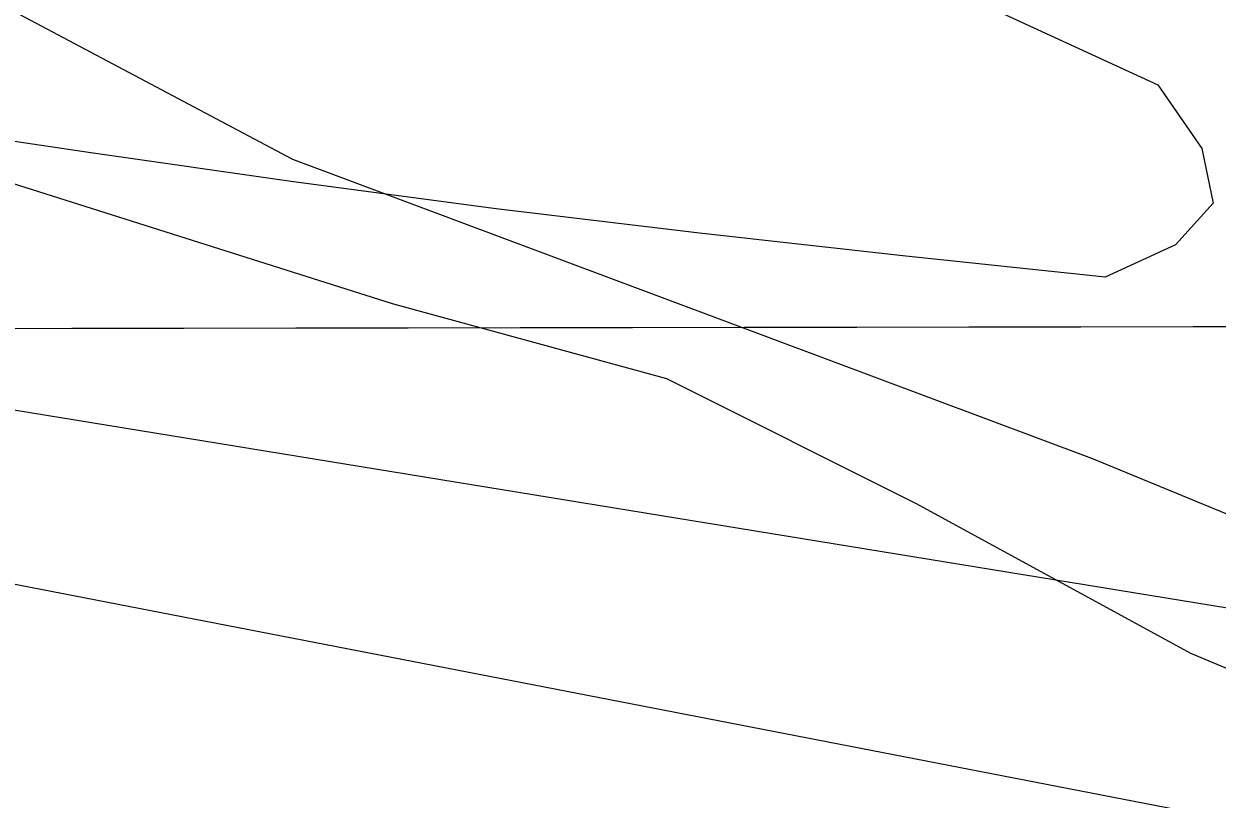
# Model space of a CAD drawing. Extents: x 3329332 to 3367211, y 631066 to 656469.
# Drawn here: x 3338074.1 to 3338292.7, y 648491.5 to 648633.5 of the extents above; entities that cross this region are included whole.
import ezdxf

# ---------------------------------------------------------------- set-up
doc = ezdxf.new("R2010")
doc.units = 0
for name, color, linetype in [('V-GRID-MAJR', 7, 'Continuous'), ('V-RIVR-EDGE', 7, 'Continuous'), ('V-SITE-VEGE', 7, 'Continuous'), ('V-TOPO-MAJR', 7, 'Continuous'), ('V-TOPO-MINR', 7, 'Continuous'), ('V-WETL-SWMP', 7, 'Continuous')]:
    doc.layers.add(name, color=color, linetype=linetype)

msp = doc.modelspace()

# ---------------------------------------------------------------- linework, layer by layer
at = {"layer": 'V-GRID-MAJR'}
msp.add_spline([(3333438.762, 648570.676), (3338699.3000000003, 648578.71), (3343959.8370000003, 648587.509), (3349220.373, 648597.073), (3354480.9080000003, 648607.402), (3359741.441, 648618.497), (3365001.972, 648630.356), (3365001.973, 648630.356)], degree=3, dxfattribs=at)
at = {"layer": 'V-RIVR-EDGE'}
msp.add_spline([(3343636.8271070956, 646843.3989800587), (3343622.1108212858, 646851.5792317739), (3343608.9428611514, 646858.5922459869), (3343596.5399541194, 646861.3375356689), (3343585.2946953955, 646861.7531449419), (3343568.24393458, 646866.8367453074), (3343554.697763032, 646877.7287245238), (3343538.057816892, 646892.1185805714), (3343529.147033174, 646895.6308411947), (3343519.467360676, 646901.8596239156), (3343506.6900779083, 646910.0350810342), (3343488.8790585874, 646921.325408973), (3343476.1027347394, 646929.8886666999), (3343464.099135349, 646937.2866047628), (3343456.7481843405, 646944.2852351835), (3343449.7850339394, 646951.2829066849), (3343444.7484206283, 646953.23437568), (3343437.386921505, 646955.9671994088), (3343424.9830555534, 646958.3246884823), (3343409.480620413, 646962.2410513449), (3343396.697584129, 646968.089704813), (3343383.5277061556, 646974.3271178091), (3343375.7774475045, 646976.6730998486), (3343358.7228510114, 646980.205497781), (3343342.4448146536, 646984.1237784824), (3343324.996664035, 646985.3303316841), (3343315.3045255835, 646986.5177064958), (3343304.843498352, 646990.4216034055), (3343288.9638107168, 646998.60473188), (3343275.4109267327, 647006.7821068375), (3343264.954694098, 647012.6250067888), (3343248.681452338, 647018.4822905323), (3343233.954618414, 647022.3967355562), (3343209.925364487, 647028.2731976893), (3343162.260410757, 647042.3519666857), (3343147.918500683, 647045.1020509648), (3343128.926818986, 647049.4148447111), (3343116.5229530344, 647051.7723337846), (3343106.4526031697, 647056.8386736), (3343102.5793916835, 647058.7872658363), (3343086.688197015, 647062.3167870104), (3343081.258988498, 647062.3302118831), (3343073.506812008, 647063.9005927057), (3343064.593151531, 647066.249451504), (3343053.7481593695, 647071.7055097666), (3343047.940739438, 647075.5978996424), (3343041.7426421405, 647078.3278466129), (3343029.344529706, 647083.0121393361), (3343020.0488221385, 647087.6887607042), (3343006.4940203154, 647095.090534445), (3342971.6236099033, 647107.974257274), (3342951.4790744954, 647116.5557344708), (3342937.1515482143, 647125.1228278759), (3342928.2455590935, 647130.5740915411), (3342903.0586568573, 647138.7802340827), (3342877.487789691, 647148.5385379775), (3342858.8954156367, 647157.5039801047), (3342849.609297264, 647166.0586075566), (3342844.19159578, 647170.7256397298), (3342831.7934833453, 647175.4099324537), (3342823.655424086, 647177.7568734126), (3342803.887182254, 647181.6837843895), (3342796.52568313, 647184.4166081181), (3342787.2309344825, 647189.4810300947), (3342775.609382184, 647194.5512055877), (3342758.944504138, 647198.858245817), (3342732.97337041, 647203.5761007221), (3342721.3451056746, 647205.9316719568), (3342697.703652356, 647211.8071751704), (3342663.989931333, 647221.973416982), (3342635.705418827, 647232.1262339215), (3342620.593661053, 647237.2050396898), (3342601.9840264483, 647239.1900708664), (3342563.6166981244, 647249.3678197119), (3342526.798654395, 647258.7661316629), (3342490.762924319, 647270.8771300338), (3342457.056874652, 647284.1457767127), (3342444.661638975, 647289.9934712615), (3342438.029712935, 647274.1099479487), (3342415.16769651, 647281.5347357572), (3342391.925550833, 647292.0628873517), (3342329.1699355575, 647319.7520755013), (3342295.0780031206, 647333.7972823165), (3342283.068650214, 647338.8684167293), (3342254.791809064, 647352.1236385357), (3342236.19751717, 647360.3134794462), (3342218.3759497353, 647367.3380006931), (3342205.204153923, 647372.7998124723), (3342191.64743426, 647379.4259849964), (3342179.2579521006, 647387.6004831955), (3342172.2852125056, 647390.720148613), (3342149.820585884, 647402.0219835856), (3342116.8997266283, 647419.1667185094), (3342096.3664316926, 647427.3613540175), (3342074.6726116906, 647436.7222681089), (3342056.4594079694, 647442.1965458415), (3342048.7110671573, 647445.3181290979), (3342046.3909759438, 647448.0384868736), (3342044.4577264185, 647450.3700851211), (3342038.2586702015, 647452.712231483), (3342007.6463951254, 647462.4830013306), (3341964.2482070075, 647476.9390228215), (3341952.242689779, 647483.5613596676), (3341946.042674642, 647485.5157054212), (3341937.125178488, 647486.313361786), (3341928.594524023, 647486.7222586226), (3341922.397385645, 647489.8400062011), (3341906.513862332, 647496.4719322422), (3341894.505468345, 647501.9308672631), (3341878.2379801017, 647510.1149546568), (3341870.0932084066, 647509.7472913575), (3341856.9137412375, 647512.1066982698), (3341848.000080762, 647514.4555570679), (3341827.073231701, 647520.324347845), (3341821.2638939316, 647523.4411365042), (3341814.6789549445, 647526.5598430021), (3341810.025347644, 647526.571350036), (3341806.5332243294, 647525.8043790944), (3341795.289883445, 647526.9955895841), (3341774.7450814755, 647530.5366177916), (3341748.7854547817, 647539.9080799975), (3341739.1000287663, 647543.8100590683), (3341723.2049984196, 647545.7883778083), (3341703.4377155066, 647550.1030893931), (3341688.708963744, 647553.2419331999), (3341675.143613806, 647556.3779002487), (3341665.0684693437, 647559.505237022), (3341655.7785152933, 647566.5086620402), (3341650.35985489, 647570.787893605), (3341641.0583938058, 647573.1377113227), (3341619.3521078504, 647577.4572175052), (3341603.0731125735, 647580.9876975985), (3341588.7244900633, 647581.0231776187), (3341577.8641551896, 647580.2744261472), (3341570.499779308, 647581.843848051), (3341563.913881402, 647584.5747539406), (3341550.35620282, 647590.8131258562), (3341537.182489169, 647595.4993364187), (3341511.9936690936, 647602.9298777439), (3341494.1644303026, 647606.8519941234), (3341474.01126462, 647611.9432658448), (3341452.3126500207, 647619.3651768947), (3341435.647771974, 647623.672217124), (3341426.7293169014, 647624.0820728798), (3341409.6747204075, 647627.6144708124), (3341399.593822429, 647628.4150039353), (3341382.156219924, 647633.887363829), (3341364.3346524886, 647640.9118850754), (3341355.4209920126, 647643.2607438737), (3341344.179568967, 647645.2275555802), (3341336.034797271, 647644.8598922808), (3341320.5266086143, 647646.449451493), (3341290.677468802, 647651.176895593), (3341274.0145085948, 647656.2595370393), (3341268.5862589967, 647656.6607625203), (3341256.951281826, 647656.301729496), (3341232.5255970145, 647658.6889450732), (3341211.979836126, 647661.842172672), (3341186.0144559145, 647668.8868312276), (3341159.6564804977, 647673.9934456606), (3341146.4731776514, 647674.8016501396), (3341117.007043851, 647677.589132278), (3341103.433063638, 647677.2348938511), (3341097.616054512, 647677.2492776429), (3341091.8028810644, 647678.8148638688), (3341087.9296695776, 647680.7634561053), (3341085.2198599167, 647682.7091715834), (3341079.7954459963, 647684.661599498), (3341055.366884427, 647685.8854132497), (3341036.3684902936, 647687.4836027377), (3341024.7306363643, 647685.9611678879), (3341011.1547383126, 647684.8313282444), (3340999.5255146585, 647686.7990988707), (3340985.1855224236, 647690.3247843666), (3340953.8005228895, 647701.2608738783), (3340935.5930726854, 647709.0619552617), (3340923.584678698, 647714.5208902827), (3340917.0016575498, 647718.4151979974), (3340910.7968478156, 647718.4305407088), (3340908.0793667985, 647717.2738513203), (3340903.8135601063, 647717.2843994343), (3340894.5092222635, 647718.4708153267), (3340882.4893212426, 647719.2761430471), (3340860.789747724, 647726.3102534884), (3340855.75697009, 647729.812924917), (3340851.89047104, 647734.4761214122), (3340848.4060190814, 647736.811555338), (3340842.5909277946, 647737.6015403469), (3340826.314809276, 647742.2954222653), (3340811.5946877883, 647748.9244715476), (3340794.9432346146, 647758.6607202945), (3340781.396104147, 647769.1648989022), (3340774.827466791, 647778.8762157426), (3340770.949460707, 647778.8858049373), (3340766.3035247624, 647781.9997168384), (3340765.154506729, 647787.8196027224), (3340765.1631370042, 647791.3098081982), (3340761.6815618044, 647794.8086439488), (3340748.8985255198, 647800.6572974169), (3340736.8843780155, 647803.7894287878), (3340725.2589900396, 647807.3084018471), (3340719.4477344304, 647809.6495892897), (3340716.353959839, 647813.1474661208), (3340707.8348124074, 647818.2099702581), (3340686.534546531, 647829.8967290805), (3340660.9655972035, 647840.4306341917), (3340654.377781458, 647842.3859388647), (3340636.5533372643, 647848.2470582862), (3340626.477233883, 647850.986594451), (3340619.1090223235, 647851.0048139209), (3340608.2458106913, 647849.0926606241), (3340603.203443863, 647848.7173259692), (3340600.494593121, 647851.0508420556), (3340597.786701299, 647853.7721587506), (3340589.6467242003, 647855.343498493), (3340581.5086649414, 647857.6904394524), (3340569.1143881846, 647863.9259346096), (3340561.3708419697, 647868.9865209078), (3340557.892143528, 647873.6487584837), (3340534.6413675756, 647880.686704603), (3340500.541763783, 647891.6295065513), (3340470.702213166, 647900.2349567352), (3340445.522023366, 647911.1557035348), (3340419.5623966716, 647920.5271657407), (3340404.067632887, 647927.5459334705), (3340372.685510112, 647939.6454248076), (3340342.4696659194, 647952.9054412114), (3340306.057642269, 647969.6710058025), (3340282.828921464, 647985.6283659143), (3340275.0940055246, 647994.1791576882), (3340268.900702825, 647998.8481077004), (3340258.823640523, 648001.199843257), (3340240.223595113, 648007.0628805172), (3340208.8366777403, 648017.2233688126), (3340162.736351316, 648036.7275106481), (3340150.3468691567, 648044.9020088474), (3340132.923650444, 648056.1913778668), (3340120.1463676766, 648064.3668349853), (3340103.8769615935, 648071.7753211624), (3340062.4148997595, 648085.063146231), (3340020.562160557, 648097.1885283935), (3340008.159253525, 648099.9338180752), (3339970.575197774, 648113.2120539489), (3339931.446652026, 648129.2087297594), (3339889.974042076, 648138.2307481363), (3339851.5961656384, 648144.1426902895), (3339826.794187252, 648151.1844720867), (3339779.131151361, 648166.0388423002), (3339750.4607560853, 648176.9682193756), (3339726.4410913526, 648186.7226875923), (3339710.1716852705, 648194.1311737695), (3339698.5520508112, 648199.9769504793), (3339684.9905365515, 648204.6641199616), (3339657.470118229, 648210.1614117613), (3339640.4049736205, 648209.4280030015), (3339598.1414197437, 648212.2471294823), (3339566.358071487, 648218.9183712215), (3339519.0713291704, 648229.118175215), (3339492.7200661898, 648236.9393939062), (3339468.307806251, 648244.7558180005), (3339451.6400514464, 648247.899456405), (3339423.72320224, 648249.9075016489), (3339391.1489100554, 648250.3758514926), (3339356.2621980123, 648256.6669639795), (3339323.3125711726, 648262.1776806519), (3339267.0929899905, 648266.970331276), (3339191.493926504, 648276.0767345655), (3339142.6492693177, 648283.5657699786), (3339080.627062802, 648294.1898135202), (3339050.0051985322, 648300.0825772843), (3339012.788806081, 648305.2160414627), (3338936.4160592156, 648315.0999638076), (3338861.5935558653, 648324.5922498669), (3338841.0430003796, 648325.8064744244), (3338779.400923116, 648333.3271541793), (3338716.984203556, 648341.237552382), (3338619.6702238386, 648351.1732563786), (3338573.9260536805, 648357.879019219), (3338540.2008256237, 648363.3916537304), (3338502.213626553, 648370.4660387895), (3338454.128268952, 648371.3605460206), (3338406.04578811, 648373.4184550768), (3338372.6958947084, 648373.8887227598), (3338327.7215722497, 648378.2657641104), (3338302.9100046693, 648381.4295398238), (3338283.518056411, 648380.7018845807), (3338273.82495904, 648381.5014587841), (3338260.6522043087, 648386.5754699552), (3338248.6428514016, 648391.646604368), (3338238.5715426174, 648396.3251435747), (3338223.4501956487, 648397.5259432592), (3338149.397539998, 648404.6895078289), (3338106.754815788, 648410.9997987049), (3338090.4815740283, 648416.8570824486), (3338075.7662471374, 648425.4251347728), (3338068.017906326, 648428.5467180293), (3338061.041331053, 648430.1151810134), (3338050.188667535, 648432.4688344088), (3338042.0563617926, 648437.1425790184), (3338023.077146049, 648446.4967806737), (3338014.178828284, 648455.0504492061), (3338009.5482350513, 648464.3691708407), (3338008.012375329, 648470.5778162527), (3338005.6980376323, 648475.6249776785), (3338000.2832129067, 648481.4554116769), (3337993.311432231, 648484.962877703), (3337977.799407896, 648485.0012344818), (3337963.842421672, 648486.5869580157), (3337952.2227872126, 648492.4327347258), (3337934.79860958, 648503.3343031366), (3337924.3558018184, 648514.6064116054), (3337915.4689910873, 648527.8136874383), (3337906.963268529, 648538.3054000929), (3337897.6704377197, 648544.1454232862), (3337885.6534134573, 648546.1141528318), (3337868.6055294, 648552.3611550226), (3337833.747584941, 648570.2862857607), (3337831.4265348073, 648572.6188429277), (3337828.3413904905, 648579.6069252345), (3337825.256246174, 648586.595007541), (3337821.7775477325, 648591.257245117), (3337805.128012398, 648601.7690950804), (3337772.198522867, 648615.4236245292), (3337745.0716586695, 648623.2467610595), (3337725.3043757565, 648627.561472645), (3337697.3971157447, 648633.4475239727), (3337655.9264236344, 648643.2451435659), (3337633.050982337, 648645.2407228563), (3337587.683105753, 648647.2919194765), (3337530.6735395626, 648646.2694788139), (3337482.1965456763, 648645.6137425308), (3337469.4000845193, 648646.0331874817), (3337459.3258989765, 648649.5483248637), (3337449.6337605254, 648650.7356996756), (3337425.977923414, 648650.7941937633), (3337387.1921090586, 648648.5632820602), (3337346.0785321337, 648645.9503232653), (3337294.491462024, 648642.1998534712), (3337235.915350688, 648634.9764387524), (3337203.720228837, 648631.9536242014), (3337180.834239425, 648629.6833967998), (3337120.3162482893, 648621.3013748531), (3337079.5770471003, 648613.2582486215), (3337041.950798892, 648609.4732577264), (3337018.288249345, 648606.8171475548), (3336982.5914149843, 648599.1493559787), (3336951.5549003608, 648594.1846616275), (3336908.505197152, 648592.7398992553), (3336875.1648929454, 648597.088173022), (3336858.1045429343, 648598.2937673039), (3336851.1308444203, 648601.025632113), (3336844.931788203, 648603.367778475), (3336839.116696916, 648604.1577634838), (3336830.97288414, 648604.1779007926), (3336822.0457987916, 648601.0975510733), (3336811.5607985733, 648595.3064327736), (3336803.0243905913, 648593.38852596), (3336796.0430207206, 648593.017985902), (3336789.068363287, 648595.3620501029), (3336779.3743069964, 648595.773823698), (3336757.2572063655, 648590.787074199), (3336729.690759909, 648577.6699367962), (3336702.1377383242, 648569.9820079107), (3336685.851071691, 648570.4100831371), (3336673.8330885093, 648571.991012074), (3336663.7483548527, 648571.2403427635), (3336652.882266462, 648568.1647876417), (3336636.9603863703, 648559.2846893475), (3336627.2586587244, 648556.5940580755), (3336614.4593208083, 648555.8501012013), (3336584.9759264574, 648551.6571723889), (3336546.1862764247, 648547.8750582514), (3336510.1064360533, 648542.1472286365), (3336477.9017250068, 648535.2464080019), (3336448.4029879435, 648524.8486694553), (3336423.931274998, 648508.6214558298), (3336410.7115332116, 648494.6932371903), (3336400.5932373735, 648480.3695465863), (3336397.4630238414, 648469.1310002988), (3336394.711021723, 648454.0134890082), (3336388.0781367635, 648437.7421650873), (3336381.4500464, 648423.409844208), (3336375.9901524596, 648411.0136496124), (3336372.482686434, 648404.0418689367), (3336364.323530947, 648397.8571965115), (3336361.2134547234, 648394.762463), (3336359.6555398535, 648392.0516944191), (3336357.7011941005, 648385.8516792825), (3336351.0903642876, 648378.4997693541), (3336344.851033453, 648364.5542901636), (3336339.7981185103, 648359.9131488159), (3336331.2597926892, 648357.2196407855), (3336326.2116723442, 648354.5175024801), (3336319.2197543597, 648349.8811557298), (3336309.8904846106, 648340.9847558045), (3336302.5136427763, 648337.5127697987), (3336295.1348831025, 648333.2651825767), (3336286.9699740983, 648324.753706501), (3336280.3696924, 648321.6676032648), (3336267.1739236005, 648317.4343998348), (3336257.8667089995, 648317.457413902), (3336251.6618992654, 648317.4727566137), (3336242.352766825, 648316.7201694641), (3336231.4924319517, 648315.9714179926), (3336219.8584136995, 648316.0001855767), (3336194.6504152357, 648315.6747147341), (3336165.5749588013, 648319.6246397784), (3336148.122013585, 648318.8921899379), (3336131.0530332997, 648316.6075787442), (3336112.040255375, 648312.3887591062), (3336101.9488092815, 648308.9234855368), (3336086.414729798, 648300.0424283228), (3336075.546723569, 648296.1912719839), (3336060.4167463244, 648293.9018661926), (3336047.620285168, 648294.3213111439), (3336032.5056506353, 648298.2367150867), (3336021.6558638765, 648301.7537703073), (3336016.2304910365, 648303.3183976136), (3336006.536434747, 648303.7301712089), (3335978.6195855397, 648305.7382164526), (3335940.2158182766, 648301.1795421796), (3335891.725399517, 648295.0945973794), (3335848.668024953, 648290.5474301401), (3335790.1091741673, 648290.304426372), (3335753.2671574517, 648290.0077231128), (3335726.4993262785, 648286.1958824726), (3335694.691046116, 648282.7843083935), (3335674.8959545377, 648275.8528023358), (3335659.375299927, 648272.4009536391), (3335636.485474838, 648268.5795238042), (3335620.5808552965, 648266.6798364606), (3335591.8816924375, 648265.9751952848), (3335557.760033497, 648267.9985832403), (3335544.1870122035, 648268.0321454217), (3335523.2429025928, 648266.920525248), (3335504.6208020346, 648263.8641485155), (3335489.879584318, 648261.9615844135), (3335466.2323774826, 648265.5102839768), (3335442.1868219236, 648264.7941357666), (3335411.550573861, 648264.8698904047), (3335377.8042495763, 648261.8509115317), (3335309.145322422, 648254.6524287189), (3335266.481501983, 648252.4311062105), (3335243.9861899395, 648251.3233217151), (3335220.7162355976, 648250.6052556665), (3335202.4953605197, 648252.9771285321), (3335190.085741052, 648253.0078139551), (3335171.0777577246, 648250.7279973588), (3335140.040284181, 648245.3755023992), (3335097.7364556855, 648231.9070033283), (3335079.888997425, 648228.4609081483), (3335074.8475895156, 648228.4733741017), (3335068.641820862, 648228.100916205), (3335061.6614099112, 648228.1181767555), (3335052.348441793, 648225.8143871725), (3335042.2617902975, 648224.2881166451), (3335032.1655496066, 648218.883840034), (3335022.075062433, 648215.8063670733), (3335003.0651612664, 648212.7509492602), (3334965.832467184, 648211.2918030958), (3334950.711120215, 648212.4926027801), (3334915.8148189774, 648214.905709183), (3334852.211683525, 648213.5117695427), (3334793.257360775, 648210.1673198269), (3334744.7774901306, 648208.3481817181), (3334710.648159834, 648207.2691648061), (3334677.2905950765, 648204.6370276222), (3334638.509575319, 648204.3451189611), (3334608.649887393, 648204.8067563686), (3334566.769339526, 648205.6859208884), (3334543.1135024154, 648205.7444149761), (3334524.8839970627, 648204.6260823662), (3334499.6721629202, 648202.7494090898), (3334450.4205267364, 648202.4833912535), (3334410.477064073, 648202.5821599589), (3334380.228616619, 648202.6569556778), (3334353.8668055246, 648206.2123676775), (3334344.5576730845, 648205.4597805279), (3334325.5516075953, 648203.9555651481), (3334283.271752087, 648200.1820812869), (3334254.566835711, 648197.1506364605), (3334219.268350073, 648193.7476926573), (3334183.2000167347, 648192.6734703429), (3334158.3779010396, 648191.5714393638), (3334149.457528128, 648191.205693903), (3334137.0402373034, 648188.1339744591), (3334128.501911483, 648185.440466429), (3334111.044171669, 648182.7690135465), (3334081.563654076, 648179.7394865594), (3334057.1293389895, 648178.636496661), (3334040.8436312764, 648179.4523724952), (3334029.993844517, 648182.969427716), (3334019.911028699, 648182.9943596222), (3333987.3213938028, 648177.2578997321), (3333955.1224362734, 648172.6838827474), (3333933.013006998, 648170.799538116), (3333908.970328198, 648171.2467917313), (3333889.5831745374, 648172.4581395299), (3333868.256058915, 648173.2864813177), (3333818.617581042, 648173.4092230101), (3333772.0776723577, 648171.973090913), (3333733.678699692, 648169.3534196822), (3333687.913433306, 648167.5275691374), (3333647.9594225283, 648163.3605311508), (3333617.3135852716, 648159.5582797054), (3333590.539041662, 648153.0318348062), (3333562.604931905, 648148.059469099), (3333531.5645816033, 648141.5435723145), (3333511.0063547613, 648139.6553920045), (3333488.8978844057, 648138.1588479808), (3333475.711704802, 648137.8036506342), (3333461.743211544, 648134.7357668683), (3333439.4028820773, 648130.067855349)], degree=3, dxfattribs=at)
at = {"layer": 'V-SITE-VEGE'}
msp.add_lwpolyline([(3338452.485, 648463.277), (3338402.199, 648477.001), (3338342.768, 648495.2980000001), (3338287.9080000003, 648518.1680000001), (3338237.6210000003, 648545.615), (3338191.906, 648568.485), (3338141.617, 648582.207), (3338054.757, 648609.652), (3337981.611, 648650.819), (3337817.034, 648751.449), (3337748.461, 648783.47), (3337721.0300000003, 648769.7440000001), (3337689.0300000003, 648774.321), (3337643.31, 648769.7440000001)], dxfattribs=at)
at = {"layer": 'V-TOPO-MAJR'}
for points in [[(3337643.3810069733, 648862.2525648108), (3337724.501153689, 648839.9495693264), (3337804.6944035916, 648813.7307491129), (3337944.445364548, 648762.4102987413), (3337954.108324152, 648759.0381571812), (3337963.83604238, 648755.8768215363), (3337973.660898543, 648753.0316947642), (3337983.55051333, 648750.3973739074), (3337989.139504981, 648749.00504228), (3337996.2730264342, 648747.1870425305), (3338003.3928393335, 648745.3179467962), (3338010.492089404, 648743.3722070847), (3338017.577630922, 648741.3753713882), (3338024.594786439, 648739.1837049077), (3338031.5348390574, 648736.7843601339), (3338038.359237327, 648734.0734979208), (3338045.106532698, 648731.1549574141), (3338281.857747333, 648622.3198324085), (3338289.904151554, 648610.6488717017), (3338291.973441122, 648600.6166415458)], [(3338291.973441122, 648600.6166415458), (3338285.0770587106, 648593.0425072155), (3338272.2035616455, 648587.1071034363), (3338235.1196047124, 648590.9887086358), (3338197.85109786, 648595.1351434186), (3338160.6234964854, 648599.6045182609), (3338123.457253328, 648604.5583031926), (3338086.3319156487, 648609.835028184), (3338049.236894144, 648615.351529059), (3338012.1413726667, 648620.864664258), (3337975.045101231, 648626.3727509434), (3337937.948329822, 648631.8774719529), (3337849.585463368, 648644.9833284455), (3337768.277627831, 648656.8288147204), (3337686.9307867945, 648668.3947998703), (3337053.888871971, 648751.9147853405)]]:
    msp.add_lwpolyline(points, dxfattribs=at)
at = {"layer": 'V-TOPO-MINR'}
for points in [[(3339568.1212697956, 648326.9408610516), (3338789.030387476, 648447.9800621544), (3338764.503263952, 648451.7200169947), (3338650.4469725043, 648469.5308505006), (3338568.917857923, 648482.3487117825), (3338487.406695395, 648495.2789892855), (3338405.922460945, 648508.377891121), (3338324.4561785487, 648521.589209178), (3338032.089181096, 648569.312588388), (3338018.156156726, 648571.5344512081), (3338004.212849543, 648573.6880815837), (3337990.2541181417, 648575.7393632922), (3337976.2851039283, 648577.7224125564), (3337008.761825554, 648691.9731929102), (3336971.677506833, 648691.9616879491), (3335984.7314921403, 648636.9702250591), (3335964.456659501, 648634.1255200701), (3335944.2653402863, 648630.7385135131), (3335158.0523334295, 648391.1722386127)], [(3339511.9725864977, 648264.9660957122), (3338889.002919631, 648375.0723668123), (3338874.4216744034, 648377.6104692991), (3338859.831943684, 648380.0980108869), (3338845.229484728, 648382.5097111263), (3338830.6185402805, 648384.8708504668), (3338806.819934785, 648388.6533051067), (3338804.104351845, 648389.0990382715), (3338801.391999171, 648389.563092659), (3338798.684491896, 648390.0546288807), (3338795.9802148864, 648390.564486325), (3338013.188269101, 648542.2644603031), (3338010.8855461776, 648542.7035904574), (3338006.2742110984, 648543.5497563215), (3338001.654121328, 648544.346818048), (3337999.340506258, 648544.7233374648), (3337994.704726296, 648545.4223498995), (3337990.059407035, 648546.0881935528), (3337985.412680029, 648546.7251194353), (3337980.761280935, 648547.3239025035), (3337976.1028737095, 648547.8654713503), (3337971.439794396, 648548.3688973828), (3336976.0497955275, 648647.0349025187)]]:
    msp.add_lwpolyline(points, dxfattribs=at)
at = {"layer": 'V-WETL-SWMP'}
msp.add_lwpolyline([(3338998.042, 648749.765), (3338948.63, 648731.037), (3338873.668, 648746.081), (3338817.8000000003, 648768.844), (3338754.0330000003, 648782.696), (3338682.274, 648773.074), (3338617.136, 648747.725), (3338581.002, 648703.145), (3338549.183, 648632.772), (3338522.9220000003, 648555.6410000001), (3338506.967, 648513.1730000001), (3338449.713, 648494.495), (3338374.758, 648510.66), (3338269.73, 648553.903), (3338123.324, 648608.6140000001), (3337950.271, 648700.465), (3337808.512, 648780.9130000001), (3337697.853, 648819.711), (3337600.329, 648810.254), (3337493.843, 648800.853), (3337403.219, 648819.358), (3337365.3540000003, 648854.33), (3337382.66, 648932.638), (3337446.261, 649067.783)], dxfattribs=at)

doc.saveas('drawing.dxf')
